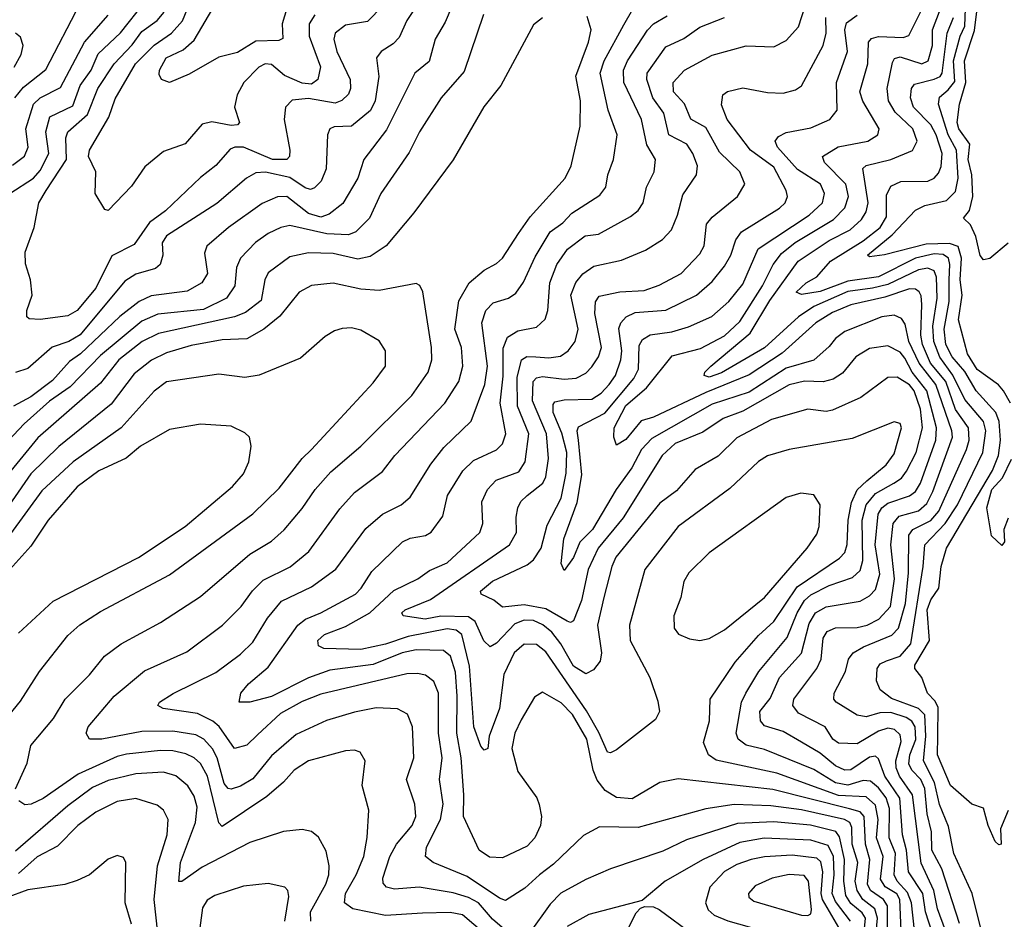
# Model space of a CAD drawing. Extents: x 1308313 to 1441400, y 959662 to 1036319.
# Tile 280 of 656: x 1345478 to 1348673, y 1006151 to 1009068. Entities that reach past the tile are written whole.
import ezdxf

# ---------------------------------------------------------------- set-up
doc = ezdxf.new("R2010")
doc.units = 0

msp = doc.modelspace()

# ---------------------------------------------------------------- linework, layer by layer
at = {"layer": '0CON10XD'}
for points in [[(1346898.9, 1009155), (1346859.2, 1009060.8), (1346826.6, 1009005), (1346807, 1008933), (1346760.4, 1008895), (1346668.6, 1008711.4), (1346595.3, 1008615), (1346575.7, 1008555), (1346527.3, 1008472.7), (1346482.5, 1008437.5), (1346455, 1008428.1), (1346415, 1008440), (1346345, 1008494.8), (1346315, 1008493.8), (1346265, 1008472.6), (1346155.8, 1008394.2), (1346086.1, 1008333.9), (1346078.2, 1008311.8), (1346087.6, 1008245), (1346069.1, 1008215), (1346021.5, 1008188.5), (1345905, 1008173.4), (1345865.6, 1008154.4), (1345803.7, 1008106.3), (1345675.6, 1007984.4), (1345639.6, 1007960.4), (1345585, 1007898.9), (1345515, 1007845.7), (1345458, 1007815)], [(1346786.4, 1009145), (1346734.4, 1009065.6), (1346709.4, 1009010.6), (1346690, 1008990), (1346651.1, 1008965), (1346636.4, 1008945), (1346644.1, 1008884.1), (1346631.4, 1008805), (1346616.1, 1008773.9), (1346555, 1008723.6), (1346498.7, 1008721.3), (1346484.4, 1008715), (1346476.9, 1008695), (1346472.9, 1008585), (1346456.1, 1008545), (1346435, 1008523.4), (1346421.7, 1008518.3), (1346405, 1008523.3), (1346355, 1008556.9), (1346275.6, 1008574.4), (1346245, 1008572.1), (1346214.1, 1008554.1), (1346117.9, 1008472.1), (1345955, 1008367.8), (1345940.6, 1008345), (1345942.5, 1008305), (1345934.5, 1008275), (1345918.6, 1008261.4), (1345855, 1008242.9), (1345819.5, 1008220.5), (1345675, 1008046.9), (1345637.5, 1008025), (1345584, 1008006), (1345505, 1007936.9), (1345465, 1007924.5)], [(1346436.1, 1009083.9), (1346418.1, 1009055), (1346417.6, 1009015), (1346454.2, 1008915.8), (1346445.6, 1008874.4), (1346425, 1008859.8), (1346395, 1008862.5), (1346337.6, 1008887.6), (1346295, 1008922.6), (1346275, 1008925.3), (1346253.9, 1008915), (1346205.5, 1008865), (1346183.6, 1008825), (1346175.5, 1008785), (1346191.1, 1008735), (1346185, 1008727.1), (1346165, 1008724.8), (1346102.3, 1008737.7), (1346070.2, 1008729.8), (1346015, 1008665.4), (1345945, 1008640.5), (1345885, 1008591.1), (1345841.5, 1008528.5), (1345765, 1008450), (1345755, 1008452.5), (1345722.9, 1008505), (1345726, 1008575), (1345701.8, 1008625), (1345705.3, 1008645), (1345767.4, 1008752.6), (1345788.4, 1008811.6), (1345854.3, 1008925), (1345914.5, 1008985.5), (1345971.3, 1009025), (1346006.3, 1009065), (1346039.5, 1009145)], [(1345379.8, 1008165), (1345394.3, 1008275.7), (1345449.2, 1008410.8), (1345446.4, 1008505), (1345523, 1008555), (1345545, 1008579.5), (1345573.5, 1008635), (1345562.9, 1008705), (1345576.6, 1008753.4), (1345651, 1008789), (1345674.6, 1008855), (1345710.6, 1008905), (1345732.7, 1008957.3), (1345805, 1009026.1), (1345884.6, 1009125.4)], [(1345462.2, 1008815), (1345490.8, 1008849.2), (1345563.3, 1008906.7), (1345675, 1009120.8)], [(1346656.6, 1009113.4), (1346607, 1009063), (1346535, 1009050.5), (1346502.4, 1009025), (1346497.5, 1009005), (1346507.3, 1008965), (1346550.2, 1008875), (1346551.4, 1008845), (1346545, 1008826.5), (1346523.3, 1008806.7), (1346502.2, 1008797.8), (1346415, 1008812.7), (1346363, 1008807), (1346340.4, 1008785), (1346336.1, 1008745), (1346355.3, 1008645), (1346354, 1008625), (1346345.5, 1008615), (1346298.8, 1008615), (1346205, 1008655.4), (1346176.2, 1008655), (1346161.5, 1008648.5), (1346114.8, 1008595.2), (1346065, 1008556.2), (1345951.8, 1008448.2), (1345899.2, 1008410.8), (1345850.2, 1008339.8), (1345776.9, 1008303.1), (1345725, 1008197.4), (1345665, 1008125.3), (1345635, 1008107.8), (1345545, 1008096.7), (1345508.8, 1008098.8), (1345501.4, 1008105), (1345501.5, 1008125), (1345518.9, 1008175), (1345514, 1008225), (1345496.8, 1008276.8), (1345496.2, 1008315), (1345525.7, 1008395), (1345540.6, 1008475), (1345564.7, 1008515), (1345630, 1008615), (1345628.4, 1008685), (1345634.9, 1008705.1), (1345698.7, 1008761.3), (1345731.6, 1008845), (1345784.9, 1008925.1), (1345843.2, 1008986.8), (1345875, 1009030), (1345924.6, 1009065.4), (1345947.3, 1009092.7)], [(1348381.6, 1006115), (1348371.6, 1006205), (1348358.5, 1006238.5), (1348325.3, 1006275), (1348315.8, 1006295), (1348319.7, 1006365), (1348299, 1006415), (1348300.1, 1006510.1), (1348289.3, 1006545), (1348265, 1006577), (1348238.8, 1006598.8), (1348215, 1006601.8), (1348165, 1006586.6), (1348125, 1006594.1), (1348055, 1006637.1), (1347895, 1006701.9), (1347835, 1006715.7), (1347809.7, 1006735), (1347802.5, 1006755), (1347820.6, 1006855), (1347834.1, 1006885), (1347876.4, 1006955), (1347968.9, 1007065), (1348000.5, 1007145), (1348024.6, 1007185.4), (1348045, 1007203.6), (1348105, 1007234.1), (1348180.1, 1007259.9), (1348205, 1007282.5), (1348214, 1007315), (1348211.6, 1007445), (1348224.7, 1007495), (1348255, 1007532), (1348314.2, 1007565), (1348338.8, 1007581.2), (1348356, 1007604), (1348386.4, 1007665), (1348408, 1007745), (1348400.7, 1007805), (1348380.7, 1007865), (1348365, 1007884.2), (1348325, 1007909.7), (1348295, 1007908), (1348207, 1007843), (1348115, 1007802.4), (1348095, 1007798.2), (1348035, 1007805.2), (1347918, 1007772), (1347805, 1007712.4), (1347745, 1007653.5), (1347670.2, 1007609.8), (1347609.8, 1007540.2), (1347555, 1007500.9), (1347413, 1007325), (1347399.3, 1007295), (1347373.9, 1007195), (1347353, 1007105), (1347365.8, 1007015), (1347362.1, 1006987.9), (1347340.2, 1006959.8), (1347315, 1006946.7), (1347275, 1006972.5), (1347234, 1007045), (1347205, 1007082.4), (1347175.7, 1007105.7), (1347145, 1007119.7), (1347115, 1007121.5), (1347085, 1007108.9), (1347025, 1007046.2), (1347005, 1007034.7), (1346984.3, 1007054.3), (1346956.7, 1007116.7), (1346935, 1007132), (1346845, 1007134.6), (1346794.4, 1007124.4), (1346723.1, 1007135), (1346718.8, 1007145), (1346729.1, 1007155), (1346811.6, 1007188.4), (1347068, 1007365), (1347090.5, 1007405), (1347088.8, 1007455), (1347094.7, 1007485), (1347104.5, 1007505.5), (1347124.5, 1007525.5), (1347176.1, 1007565), (1347185, 1007585.8), (1347194.2, 1007645.8), (1347187.1, 1007725), (1347142.2, 1007832.2), (1347144.4, 1007895.6), (1347155, 1007906.9), (1347175, 1007911.5), (1347245, 1007902.8), (1347283.8, 1007906.2), (1347315, 1007922.4), (1347335, 1007942.5), (1347356.5, 1007975), (1347365.9, 1008005), (1347344.5, 1008115.5), (1347346.4, 1008153.6), (1347358.4, 1008171.6), (1347425, 1008185.7), (1347505, 1008190.7), (1347552.8, 1008207.2), (1347625, 1008245.3), (1347685, 1008309.6), (1347699.3, 1008335), (1347707.1, 1008405), (1347725, 1008427.8), (1347807.3, 1008495), (1347830.9, 1008535), (1347814.6, 1008575), (1347748.6, 1008638.6), (1347705, 1008719.2), (1347655.6, 1008745.6), (1347635.6, 1008795.6), (1347600, 1008835), (1347598.2, 1008865), (1347635.5, 1008904.5), (1347725, 1008953.7), (1347835, 1008984.1), (1347925, 1008980), (1347965, 1009001.2), (1348005.2, 1009044.8), (1348027.7, 1009115)], [(1346983.4, 1009085), (1346920.1, 1008899.9), (1346845.4, 1008815), (1346775.3, 1008705), (1346741.9, 1008638.1), (1346650.3, 1008505), (1346613.5, 1008425), (1346569.5, 1008380.5), (1346545, 1008370.7), (1346475, 1008374.3), (1346355, 1008401.1), (1346325.2, 1008394.8), (1346285, 1008375.3), (1346243.9, 1008346.1), (1346195, 1008295.5), (1346181.9, 1008265), (1346176.8, 1008205), (1346149.4, 1008165), (1346075, 1008128.5), (1345926.9, 1008113.1), (1345875, 1008090.7), (1345740.2, 1007979.8), (1345642.4, 1007877.6), (1345575, 1007830.9), (1345492.6, 1007757.4), (1345425, 1007685.9)], [(1345455, 1008596.7), (1345493.8, 1008626.2), (1345506, 1008655), (1345498.6, 1008715), (1345523, 1008795), (1345544.5, 1008815.5), (1345611.4, 1008848.6), (1345688.5, 1008995), (1345765, 1009082.8)], [(1347075, 1006097.7), (1347012, 1006152), (1346966.6, 1006205), (1346935, 1006221.9), (1346885, 1006236.8), (1346775, 1006255.7), (1346695, 1006248.4), (1346668.1, 1006255), (1346658.2, 1006268.2), (1346656.5, 1006285), (1346678.8, 1006355), (1346701.1, 1006395), (1346752.2, 1006455), (1346764, 1006485), (1346760.4, 1006525), (1346733.4, 1006605), (1346756.9, 1006675), (1346752.8, 1006775), (1346736.3, 1006816.3), (1346704.2, 1006834.2), (1346635, 1006837.3), (1346565, 1006823.1), (1346473.8, 1006796.2), (1346375, 1006750.6), (1346295, 1006681.6), (1346235, 1006606.7), (1346195, 1006582.4), (1346165, 1006573.7), (1346155, 1006575.8), (1346142.1, 1006592.1), (1346118.8, 1006675), (1346104.3, 1006704.3), (1346075.8, 1006735.8), (1346049.9, 1006749.9), (1345975, 1006761.2), (1345875, 1006760.2), (1345745, 1006734.8), (1345704.8, 1006734.8), (1345694.5, 1006755), (1345700.5, 1006775), (1345785, 1006874.6), (1345883.4, 1006956.6), (1346021.2, 1007018.8), (1346136.4, 1007105), (1346197.2, 1007165), (1346233.3, 1007216.7), (1346268.6, 1007251.4), (1346355.8, 1007294.2), (1346416.6, 1007343.4), (1346517.3, 1007482.7), (1346564.4, 1007535.6), (1346655, 1007603.8), (1346695.4, 1007655), (1346858, 1007825), (1346902.7, 1007895), (1346915.7, 1007945), (1346911.5, 1008005), (1346890, 1008065), (1346903.1, 1008156.9), (1346936.9, 1008215), (1346985, 1008256.6), (1347025, 1008277.3), (1347044.6, 1008295), (1347097.3, 1008375), (1347135, 1008429.6), (1347248.5, 1008555), (1347267.5, 1008595), (1347297.1, 1008722.9), (1347297.6, 1008805), (1347283.2, 1008885), (1347324.1, 1008995), (1347332.3, 1009035), (1347319.3, 1009079.3)], [(1348250, 1006030), (1348261.1, 1006155), (1348253.3, 1006185), (1348213.9, 1006215), (1348195.3, 1006245), (1348189.5, 1006275), (1348198.2, 1006335), (1348179.7, 1006395), (1348178.6, 1006448.6), (1348171.2, 1006465), (1348154.6, 1006474.6), (1348015, 1006505.8), (1347915, 1006519), (1347796.1, 1006523.9), (1347705, 1006509.4), (1347485, 1006449.3), (1347359.2, 1006450.8), (1347307.2, 1006422.8), (1347210.5, 1006329.5), (1347165, 1006295.3), (1347117.7, 1006252.3), (1347055, 1006211.8), (1347035, 1006219.2), (1346930.4, 1006290.4), (1346819.4, 1006335), (1346795.4, 1006355), (1346798.2, 1006385), (1346844.1, 1006475), (1346852.6, 1006525), (1346840.6, 1006605), (1346849.1, 1006675), (1346836.8, 1006755), (1346836.7, 1006885), (1346821.9, 1006921.9), (1346795, 1006942.7), (1346768.6, 1006948.6), (1346735, 1006946.8), (1346455, 1006881.1), (1346395, 1006857), (1346325, 1006818.1), (1346250.2, 1006749.8), (1346215, 1006716.4), (1346175, 1006704.6), (1346125.9, 1006775.9), (1346105, 1006793.4), (1346055, 1006818.2), (1345944.2, 1006835), (1345927.1, 1006845), (1345932.2, 1006855), (1345976.1, 1006883.9), (1346115, 1006951.8), (1346195, 1007011.1), (1346235, 1007050.4), (1346282.6, 1007127.4), (1346327.6, 1007182.4), (1346425, 1007229.7), (1346503.7, 1007286.3), (1346601.3, 1007418.7), (1346655, 1007465.4), (1346715.6, 1007495), (1346745, 1007520), (1346812.7, 1007627.3), (1346855, 1007680.7), (1346943.3, 1007766.7), (1346987.5, 1007885), (1346995.8, 1007945), (1346977.5, 1008085), (1346990.3, 1008125), (1347015, 1008150.7), (1347064.3, 1008165.7), (1347088.2, 1008181.8), (1347112.8, 1008217.2), (1347150.4, 1008299.6), (1347199.1, 1008380.9), (1347240.6, 1008409.4), (1347269.4, 1008440.6), (1347360.5, 1008499.5), (1347380, 1008525), (1347386.7, 1008565), (1347405.3, 1008614.7), (1347416.4, 1008695), (1347387.3, 1008775), (1347362, 1008895), (1347374.5, 1008935), (1347438.5, 1009051.5), (1347467.2, 1009102.8)], [(1346344.8, 1009105.2), (1346330, 1009055), (1346332.5, 1009007.5), (1346319.1, 1009000.9), (1346245, 1008999.1), (1346185, 1008961.9), (1346125, 1008947.1), (1346027.9, 1008892.1), (1345965, 1008864.4), (1345938.8, 1008875), (1345930.5, 1008890.5), (1345932, 1008905), (1345954.2, 1008944.2), (1346009, 1008971), (1346045, 1009002.1), (1346104.8, 1009105)], [(1348293.9, 1006015), (1348294.2, 1006195), (1348280.6, 1006215), (1348238.6, 1006245), (1348229.5, 1006265), (1348236.6, 1006345), (1348222.8, 1006395), (1348218.1, 1006485), (1348205, 1006499.6), (1348170.1, 1006509.9), (1347921.7, 1006571.7), (1347615, 1006606.7), (1347555, 1006594.6), (1347465, 1006542.2), (1347415, 1006546.2), (1347378.4, 1006568.4), (1347352.3, 1006602.3), (1347339.2, 1006635), (1347318, 1006735), (1347271.7, 1006815), (1347235, 1006853.3), (1347175, 1006887.3), (1347148.8, 1006871.2), (1347105, 1006797.5), (1347085, 1006754.4), (1347075.2, 1006705), (1347095, 1006630), (1347156.2, 1006545), (1347163.3, 1006523.3), (1347170.9, 1006485), (1347168.2, 1006455), (1347149.5, 1006415), (1347125, 1006388.2), (1347045, 1006350.5), (1347002.6, 1006352.6), (1346969.6, 1006375), (1346918.7, 1006485), (1346919.8, 1006555), (1346910.6, 1006675), (1346896.7, 1006755), (1346898.1, 1006875), (1346892.3, 1006952.3), (1346876, 1007005), (1346853.1, 1007023.1), (1346765, 1007025.1), (1346719.6, 1007015), (1346625, 1006977.5), (1346485, 1006958.6), (1346415.4, 1006934.6), (1346295, 1006874.1), (1346225, 1006855.3), (1346190, 1006855), (1346196.1, 1006885), (1346220.7, 1006915), (1346285, 1006968.8), (1346380.8, 1007105), (1346405.2, 1007124.8), (1346455.1, 1007144.9), (1346567.5, 1007205), (1346586.8, 1007225), (1346620.8, 1007279.2), (1346720.5, 1007375), (1346745, 1007386.6), (1346794.7, 1007395.3), (1346813.2, 1007406.8), (1346851.6, 1007458.4), (1346866.9, 1007525), (1346916.6, 1007605), (1346951.3, 1007638.7), (1347025, 1007674.1), (1347045, 1007692.7), (1347056.1, 1007725), (1347037.3, 1007825), (1347047.3, 1007912.7), (1347046.9, 1008003.1), (1347061.2, 1008038.8), (1347095, 1008059.5), (1347155, 1008071.3), (1347182.9, 1008097.1), (1347191.6, 1008125), (1347198, 1008215), (1347221, 1008275), (1347255.5, 1008324.5), (1347312.9, 1008367.1), (1347356.7, 1008373.3), (1347460, 1008430), (1347485, 1008450), (1347501.1, 1008475), (1347511.6, 1008525), (1347537.2, 1008575), (1347541.1, 1008615), (1347512.6, 1008662.6), (1347495.6, 1008745), (1347438.8, 1008865), (1347437.1, 1008905), (1347450.4, 1008935), (1347515, 1009034.1), (1347534.9, 1009055.1), (1347579.3, 1009080.7)], [(1347291.2, 1007705), (1347287.4, 1007735), (1347291.9, 1007748.1), (1347377.1, 1007792.9), (1347471.4, 1007905), (1347486.2, 1007935), (1347488.1, 1008011.9), (1347499, 1008031), (1347523.8, 1008046.2), (1347593.9, 1008056.1), (1347648.1, 1008071.9), (1347723.9, 1008106.1), (1347779.4, 1008155), (1347825, 1008210.9), (1347874.6, 1008325.4), (1348040.2, 1008435), (1348082.6, 1008475), (1348089.5, 1008505), (1348076.2, 1008535), (1348002.4, 1008582.4), (1347937.1, 1008655), (1347930, 1008675), (1347940.2, 1008689.8), (1347965, 1008702.7), (1348045, 1008717.4), (1348106.5, 1008745), (1348130.3, 1008775), (1348128.5, 1008865), (1348164.5, 1008965.5), (1348155.9, 1009035), (1348161.4, 1009058.6), (1348195, 1009082.8)], [(1348405.4, 1008144.6), (1348403.3, 1008173.3), (1348396.4, 1008186.4), (1348385, 1008194.3), (1348365.2, 1008195.2), (1348285, 1008168.3), (1348175, 1008143.5), (1348115, 1008119.1), (1348061, 1008085), (1347952.6, 1007987.4), (1347845, 1007916.4), (1347705, 1007859.6), (1347535, 1007779.8), (1347495, 1007767.3), (1347445, 1007707.3), (1347415, 1007688.8), (1347406.2, 1007715), (1347407.1, 1007745), (1347445, 1007817.4), (1347511.8, 1007875), (1347595, 1007978.2), (1347687.4, 1008002.6), (1347765, 1008043.4), (1347815, 1008089.6), (1347888.5, 1008205), (1347923.4, 1008275), (1347950.1, 1008309.9), (1347994.5, 1008345.5), (1348119, 1008421), (1348155, 1008457.8), (1348167.2, 1008495), (1348158.8, 1008535), (1348089.6, 1008605), (1348082.7, 1008625), (1348134.2, 1008655.8), (1348230, 1008675), (1348262.7, 1008695), (1348266.8, 1008715), (1348214.3, 1008804.3), (1348204.4, 1008835), (1348229.8, 1008925), (1348232.3, 1008995), (1348242.5, 1009007.5), (1348265, 1009013.8), (1348345, 1009011.2), (1348362.8, 1009017.2), (1348406.7, 1009103.3)], [(1348693.1, 1007825), (1348670.7, 1007865), (1348654, 1007884), (1348585, 1007934.1), (1348553.2, 1007985), (1348524.4, 1008095), (1348536.1, 1008175), (1348529.3, 1008225), (1348533.5, 1008295), (1348522.9, 1008332.9), (1348495, 1008342.4), (1348419.4, 1008340.6), (1348283.9, 1008306.1), (1348235, 1008298.9), (1348228.9, 1008305), (1348309.3, 1008370.7), (1348385, 1008450.6), (1348414.6, 1008465.4), (1348485, 1008482.3), (1348515, 1008510.9), (1348523.6, 1008555), (1348517.3, 1008645), (1348490.2, 1008695), (1348458.9, 1008795), (1348462.3, 1008817.7), (1348490.5, 1008840.5), (1348512.4, 1008867.6), (1348507.5, 1008935), (1348529.3, 1009015), (1348545, 1009047.5), (1348547.5, 1009105)], [(1348305, 1008615.2), (1348375, 1008644.6), (1348390.5, 1008675), (1348375.6, 1008715), (1348319, 1008769), (1348296.8, 1008805), (1348292.3, 1008845), (1348309.9, 1008930.1), (1348317, 1008943), (1348335, 1008948.3), (1348405, 1008924.8), (1348426.2, 1008935), (1348439.7, 1008985), (1348439.4, 1009035), (1348462.7, 1009095)], [(1348685, 1008343.3), (1348626.1, 1008293.9), (1348605, 1008290), (1348594.2, 1008304.2), (1348580, 1008365), (1348562.7, 1008402.7), (1348540, 1008425), (1348559.8, 1008450.2), (1348570.6, 1008495), (1348567, 1008565), (1348556, 1008615), (1348561.1, 1008665), (1348524.9, 1008715), (1348520.4, 1008735), (1348527.2, 1008795), (1348548.4, 1008865), (1348543.2, 1008935), (1348576.7, 1009033.3), (1348585, 1009103.3)], [(1347175, 1009074.3), (1347145, 1009052), (1347039.1, 1008855), (1346984.3, 1008785.7), (1346885, 1008614.3), (1346757.6, 1008442.4), (1346666.9, 1008335), (1346615, 1008300.6), (1346575, 1008292), (1346495, 1008309.8), (1346415, 1008312.5), (1346355, 1008299.7), (1346285, 1008247.9), (1346274.3, 1008225), (1346261.7, 1008158.3), (1346210.9, 1008119.1), (1346175, 1008105.2), (1345928.9, 1008051.1), (1345875.3, 1008025), (1345799.8, 1007965), (1345740.7, 1007889.3), (1345537.8, 1007712.2), (1345449.6, 1007605)], [(1348338.2, 1006115), (1348333.6, 1006215), (1348323.9, 1006233.9), (1348286.7, 1006256.7), (1348271.2, 1006281.2), (1348279.5, 1006355), (1348258.6, 1006415), (1348263.1, 1006475), (1348255, 1006521.2), (1348225, 1006548.8), (1348135, 1006553), (1347935, 1006624.6), (1347737.7, 1006667.7), (1347713.3, 1006685), (1347696.8, 1006725), (1347716.2, 1006795), (1347718.5, 1006865), (1347800, 1006985), (1347875, 1007071.8), (1347925, 1007116.5), (1348000.7, 1007229.3), (1348138.2, 1007321.8), (1348155, 1007340.4), (1348163.5, 1007366.5), (1348165.9, 1007445), (1348177.4, 1007502.6), (1348196, 1007544), (1348226.7, 1007573.3), (1348289.3, 1007625), (1348315, 1007660.6), (1348339.1, 1007745), (1348335, 1007759.2), (1348315, 1007764.3), (1348179.3, 1007710.7), (1347975, 1007674.7), (1347905, 1007653.9), (1347875, 1007635.4), (1347782.1, 1007547.9), (1347615, 1007424.5), (1347506.6, 1007285), (1347456.6, 1007105), (1347459.1, 1007055), (1347522.7, 1006935), (1347548.3, 1006858.3), (1347554.4, 1006825), (1347540.7, 1006799.3), (1347415, 1006700.5), (1347395, 1006691.1), (1347385, 1006693.3), (1347357.2, 1006757.2), (1347317, 1006827), (1347185, 1007018), (1347155, 1007042.5), (1347115, 1007042.9), (1347082.3, 1007015), (1347049.1, 1006945), (1347034.7, 1006835), (1347001.2, 1006745), (1346997.5, 1006705), (1346985, 1006700), (1346975, 1006712.5), (1346952.3, 1006775), (1346938, 1006972), (1346912.9, 1007075), (1346895, 1007089.3), (1346865, 1007093), (1346738.3, 1007068.3), (1346665, 1007043.8), (1346585, 1007026.4), (1346465, 1007029.8), (1346447.5, 1007037.5), (1346445.3, 1007055), (1346467.5, 1007075), (1346535, 1007100.2), (1346614.8, 1007145), (1346692.6, 1007217.4), (1346770.5, 1007255), (1346807.5, 1007282.5), (1346865, 1007307.4), (1346971.5, 1007405), (1346980.8, 1007435), (1346977.6, 1007505), (1346996, 1007545), (1347024.5, 1007575.5), (1347097.5, 1007602.5), (1347118.7, 1007635), (1347130.6, 1007725), (1347093.6, 1007815), (1347092.3, 1007907.7), (1347106.5, 1007965), (1347124.2, 1007975.8), (1347153.3, 1007975), (1347195, 1007971.9), (1347233, 1007977), (1347258, 1007995), (1347281.1, 1008025), (1347290, 1008065), (1347266.8, 1008175), (1347283.3, 1008216.7), (1347305, 1008243.9), (1347341.1, 1008268.9), (1347431.3, 1008288.7), (1347509.1, 1008320.9), (1347564.3, 1008355.7), (1347593.4, 1008386.6), (1347613.1, 1008435), (1347629.4, 1008500.6), (1347674.6, 1008565), (1347677.8, 1008595), (1347662.5, 1008635), (1347642.5, 1008665), (1347584.2, 1008695), (1347568.5, 1008765), (1347532.4, 1008815), (1347513.3, 1008875), (1347514, 1008895), (1347575, 1008980.8), (1347632.7, 1009007.3), (1347685.5, 1009044.5), (1347765, 1009075.9)], [(1348350.6, 1007970.6), (1348335, 1007990.2), (1348295, 1008010.5), (1348235, 1008002.5), (1348191.1, 1007975), (1348147.8, 1007922.2), (1348117.6, 1007902.4), (1348085.5, 1007894.5), (1348025, 1007896.1), (1347975, 1007884.8), (1347825, 1007798.6), (1347761.3, 1007775), (1347695, 1007731), (1347605, 1007693.9), (1347562.7, 1007655), (1347436.6, 1007453.4), (1347355, 1007354.2), (1347323.2, 1007285), (1347301.2, 1007185), (1347275, 1007119.4), (1347265, 1007113.8), (1347255, 1007117.9), (1347185, 1007157.6), (1347115, 1007170.9), (1347045, 1007163.8), (1347016.5, 1007186.5), (1346975.6, 1007205), (1346973.9, 1007215), (1347011.9, 1007248.1), (1347125, 1007300.6), (1347145, 1007316.5), (1347170, 1007355), (1347190.3, 1007429.7), (1347235, 1007516.4), (1347251.8, 1007598.2), (1347253.2, 1007665), (1347237.3, 1007727.3), (1347209, 1007795), (1347209.1, 1007820.9), (1347215, 1007828.7), (1347244.8, 1007835.2), (1347335, 1007837.6), (1347365, 1007857.7), (1347391, 1007885), (1347411.7, 1007915), (1347429.3, 1007965), (1347432.3, 1007995), (1347422.7, 1008067.3), (1347428.4, 1008085), (1347446.2, 1008105), (1347475, 1008119.2), (1347575, 1008126), (1347674.5, 1008175.5), (1347725, 1008219.1), (1347765, 1008269.2), (1347785.7, 1008305), (1347801.6, 1008355), (1347820, 1008380), (1347943.2, 1008456.8), (1347961.8, 1008475), (1347969.3, 1008495), (1347964.7, 1008515), (1347925, 1008590.3), (1347849.5, 1008645), (1347773.5, 1008745), (1347755, 1008792.5), (1347760, 1008825), (1347775, 1008835.6), (1347825, 1008847.3), (1347905, 1008832), (1347955, 1008830.4), (1347995, 1008840.9), (1348015, 1008854.4), (1348085.2, 1008985), (1348094.4, 1009025), (1348094, 1009076)], [(1348685.7, 1006504.3), (1348660, 1006445), (1348662.5, 1006395), (1348655, 1006392.9), (1348643.7, 1006403.7), (1348620, 1006455), (1348605, 1006511.2), (1348567.5, 1006525), (1348498.8, 1006585), (1348456.6, 1006685), (1348457.3, 1006745), (1348458, 1006838), (1348448.2, 1006858.2), (1348423.3, 1006885), (1348405.3, 1006935), (1348383.1, 1006965), (1348383.1, 1006975), (1348430.2, 1007055), (1348422.6, 1007155), (1348435, 1007187.2), (1348460.3, 1007225), (1348468.1, 1007295), (1348485.3, 1007355), (1348635, 1007606.8), (1348654.1, 1007655), (1348660.6, 1007705), (1348655.8, 1007765), (1348645.8, 1007795), (1348581.1, 1007865), (1348545, 1007927.9), (1348503.2, 1007975), (1348483.2, 1008015), (1348477.7, 1008065), (1348493.9, 1008155), (1348493.8, 1008225), (1348496.6, 1008275), (1348491.5, 1008295), (1348475, 1008307.1), (1348445, 1008308.8), (1348384.8, 1008295.2), (1348265, 1008234.4), (1348165, 1008220.5), (1348075, 1008187.3), (1348015, 1008177.5), (1347998.1, 1008185), (1348029.7, 1008215), (1348064.7, 1008235), (1348108.6, 1008285), (1348215, 1008351.7), (1348270.6, 1008395), (1348290.7, 1008429.3), (1348290.3, 1008499.7), (1348305, 1008528.9), (1348336.8, 1008543.2), (1348425.2, 1008544.8), (1348445, 1008554.6), (1348459.3, 1008570.7), (1348467.6, 1008592.4), (1348471.4, 1008635), (1348452.1, 1008695), (1348435, 1008727), (1348378.5, 1008785), (1348368.3, 1008815), (1348372.2, 1008845), (1348381.2, 1008858.8), (1348445, 1008875.4), (1348465, 1008884.2), (1348471.3, 1008895), (1348487, 1009025), (1348508.4, 1009075)], [(1345460.5, 1008915), (1345483.5, 1008955), (1345490, 1008985), (1345481.6, 1009011.6), (1345465, 1009024.6)], [(1348603.5, 1006095), (1348568.4, 1006235), (1348509.4, 1006365), (1348491.7, 1006451.7), (1348463, 1006523), (1348446.4, 1006595), (1348411.2, 1006665), (1348418.2, 1006745), (1348414.7, 1006814.7), (1348395, 1006835.1), (1348307.3, 1006867.3), (1348270, 1006895), (1348257.7, 1006925), (1348260.3, 1006965), (1348270.6, 1006979.4), (1348291, 1006989), (1348335, 1007004.8), (1348370.1, 1007045), (1348409.4, 1007295), (1348414.9, 1007365), (1348481.4, 1007435), (1348521.1, 1007495), (1348603.2, 1007665), (1348613, 1007735), (1348605.7, 1007765.7), (1348545, 1007836.3), (1348506.1, 1007916.1), (1348464.2, 1007974.2), (1348444.1, 1008025), (1348441, 1008075), (1348455.1, 1008165.1), (1348453.1, 1008233.1), (1348445, 1008254.2), (1348425, 1008262.7), (1348395, 1008257.8), (1348295, 1008209.6), (1348245, 1008197.7), (1348165, 1008186.5), (1348055, 1008137.9), (1348004.8, 1008105.2), (1347895, 1008003.9), (1347755, 1007922.8), (1347715, 1007909.4), (1347699.5, 1007915), (1347701.5, 1007925), (1347720.9, 1007945), (1347848, 1008052), (1347911.7, 1008158.3), (1348004.3, 1008285), (1348105, 1008352.1), (1348173.3, 1008386.7), (1348209.3, 1008420.7), (1348224.8, 1008445), (1348231.1, 1008475), (1348214.4, 1008585.6), (1348225, 1008595.8), (1348305, 1008615.2)], [(1345464.5, 1006574.5), (1345503, 1006657), (1345514.2, 1006715), (1345587.7, 1006802.3), (1345626, 1006865), (1345705, 1006943.8), (1345753.3, 1007005), (1345808.1, 1007045), (1345935, 1007113.8), (1346065, 1007198.2), (1346225.2, 1007334.8), (1346295, 1007377.8), (1346336.3, 1007413.7), (1346395, 1007483.8), (1346436.6, 1007545), (1346487.9, 1007602.1), (1346585, 1007685.3), (1346750.5, 1007849.5), (1346804.1, 1007925), (1346815.3, 1007965), (1346814.3, 1008005), (1346786.4, 1008186.4), (1346776.7, 1008206.7), (1346765, 1008212.5), (1346645, 1008190.3), (1346585, 1008194.8), (1346495, 1008213.7), (1346425, 1008206.6), (1346384.8, 1008185.2), (1346322.7, 1008107.3), (1346270.9, 1008065), (1346215, 1008033.8), (1346135, 1008030), (1346035, 1008011.7), (1345955, 1007988.3), (1345905.9, 1007964.1), (1345850.3, 1007919.7), (1345775, 1007821.4), (1345605.8, 1007684.2), (1345515, 1007596), (1345402.3, 1007435)], [(1348527.7, 1006137.7), (1348470.3, 1006315), (1348437.9, 1006375), (1348436.8, 1006435), (1348423.1, 1006493.1), (1348414.7, 1006575), (1348402.1, 1006605), (1348373.3, 1006635), (1348363.6, 1006655), (1348366.1, 1006685), (1348385.3, 1006734.7), (1348383.3, 1006775), (1348373.2, 1006793.2), (1348355, 1006805.6), (1348305, 1006821.3), (1348268.8, 1006821.2), (1348225, 1006807.6), (1348195, 1006813.6), (1348127.3, 1006855), (1348119.6, 1006865), (1348120.7, 1006885), (1348157.4, 1006955), (1348167.8, 1006995), (1348182.3, 1007015), (1348216.2, 1007035), (1348307.6, 1007072.4), (1348329.5, 1007095), (1348352.3, 1007175), (1348361.6, 1007275), (1348363.5, 1007396.5), (1348375.8, 1007415), (1348435, 1007444.6), (1348460.5, 1007475), (1348550.6, 1007675), (1348558.9, 1007705), (1348556.6, 1007745), (1348514.1, 1007804.1), (1348483.5, 1007895), (1348433.5, 1007955), (1348407.7, 1008015), (1348401.6, 1008045), (1348405.4, 1008144.6)], [(1348481.9, 1006115), (1348455.6, 1006185), (1348444.3, 1006244.3), (1348402.8, 1006332.8), (1348374.7, 1006555), (1348332.8, 1006615), (1348321.9, 1006641.9), (1348321.2, 1006665), (1348338.3, 1006728.3), (1348335, 1006749.6), (1348317, 1006767), (1348295, 1006771.4), (1348265, 1006761.8), (1348195, 1006720.4), (1348135, 1006722.3), (1348116.9, 1006735), (1348091.3, 1006775), (1348005, 1006820), (1347987.1, 1006845), (1347990, 1006865), (1348065, 1006964), (1348079, 1006995), (1348085, 1007062.9), (1348098.7, 1007085), (1348125, 1007096.5), (1348195, 1007097.7), (1348228.2, 1007105), (1348265.8, 1007124.2), (1348303.2, 1007165), (1348317, 1007255), (1348304.6, 1007365), (1348312.7, 1007435), (1348331.7, 1007458.3), (1348395, 1007475.4), (1348421, 1007499), (1348441.3, 1007538.7), (1348504.3, 1007715), (1348502.4, 1007735), (1348451.2, 1007885), (1348396.4, 1007955), (1348363, 1008025), (1348351.6, 1008081.6), (1348339, 1008099), (1348315, 1008110.2), (1348275, 1008104.8), (1348155, 1008057.7), (1348124.7, 1008035), (1348105, 1008008.7), (1348055.4, 1007964.6), (1347965, 1007938.5), (1347845, 1007860.9), (1347725, 1007821.6), (1347529.6, 1007710.4), (1347495.4, 1007674.6), (1347464.1, 1007615), (1347413.4, 1007545), (1347336.3, 1007415), (1347296.1, 1007373.9), (1347275, 1007324), (1347245, 1007282.5), (1347235.4, 1007305.4), (1347244, 1007385), (1347286.7, 1007503.3), (1347302.5, 1007592.5), (1347291.2, 1007705)], [(1345409.1, 1006770.9), (1345481.2, 1006858.8), (1345543.1, 1006955), (1345635, 1007071.8), (1345673.6, 1007106.4), (1345740.9, 1007149.1), (1345965, 1007268), (1346234.4, 1007465.6), (1346320.5, 1007549.5), (1346394.8, 1007645.2), (1346425.2, 1007674.8), (1346625, 1007890.6), (1346665.6, 1007945), (1346665.6, 1007995), (1346645, 1008027.5), (1346585, 1008061.1), (1346555, 1008069.4), (1346525, 1008066.9), (1346500.2, 1008059.8), (1346469.3, 1008040.7), (1346389.2, 1007970.8), (1346255, 1007915.3), (1346208.5, 1007908.5), (1346125, 1007919.1), (1345955, 1007894.6), (1345915, 1007863.9), (1345807.6, 1007745), (1345652.4, 1007635), (1345549.9, 1007540.1), (1345448.4, 1007401.6)], [(1348440.2, 1006105), (1348416.8, 1006175), (1348408.6, 1006235), (1348362.1, 1006305), (1348355.9, 1006375), (1348342.2, 1006425), (1348334.4, 1006544.4), (1348285.6, 1006615), (1348265, 1006671.5), (1348255, 1006679.7), (1348235, 1006677.1), (1348175, 1006635.5), (1348155, 1006634.5), (1348125, 1006649.2), (1348075, 1006689.8), (1348015.4, 1006725.4), (1347955, 1006760.4), (1347895, 1006778.8), (1347881.6, 1006795), (1347880, 1006825), (1347912.8, 1006867.2), (1347943.9, 1006935), (1348015.4, 1007014.6), (1348040, 1007110), (1348060, 1007145), (1348095, 1007164.5), (1348205, 1007182.6), (1348235, 1007200.5), (1348255, 1007220.9), (1348269.1, 1007270.9), (1348253.8, 1007365), (1348263.7, 1007465), (1348275.2, 1007485), (1348295, 1007501.1), (1348365, 1007523.9), (1348385, 1007538), (1348401, 1007565), (1348451, 1007705), (1348453.1, 1007745), (1348421.2, 1007865), (1348373.9, 1007925), (1348350.6, 1007970.6)], [(1345475, 1007079.5), (1345587.3, 1007182.7), (1345864.4, 1007324.4), (1346015, 1007425.3), (1346168.9, 1007555), (1346205, 1007595.8), (1346222.2, 1007635), (1346229.2, 1007685), (1346224.2, 1007714.2), (1346208.7, 1007728.7), (1346165, 1007750.6), (1346065, 1007757.1), (1345965, 1007739.5), (1345870.6, 1007685), (1345823.8, 1007646.2), (1345735, 1007605.7), (1345665, 1007553.7), (1345570.6, 1007445), (1345515, 1007361.1), (1345446.7, 1007285)], [(1348685, 1007452.5), (1348671.4, 1007415), (1348673.3, 1007375), (1348665, 1007363.3), (1348630.8, 1007395), (1348615.8, 1007485), (1348632.3, 1007545), (1348667.4, 1007582.6), (1348696.5, 1007643.5)], [(1347685, 1007055.5), (1347715, 1007061.8), (1347765, 1007089.6), (1347895, 1007194.2), (1348033.8, 1007355), (1348065, 1007400), (1348071.8, 1007425), (1348075.6, 1007495), (1348055, 1007527.5), (1348013, 1007533), (1347965, 1007519.4), (1347715, 1007340), (1347649.1, 1007275), (1347633, 1007247), (1347622.9, 1007195), (1347600.4, 1007135), (1347601.5, 1007095), (1347615.5, 1007075.5), (1347651.1, 1007061.1), (1347685, 1007055.5)], [(1347055, 1006047.3), (1346915, 1006165.2), (1346875, 1006172.8), (1346785, 1006171.4), (1346665, 1006164), (1346559.2, 1006185), (1346532.5, 1006205), (1346535.2, 1006235), (1346570.2, 1006295), (1346594.8, 1006355), (1346606.1, 1006416.1), (1346610.8, 1006505), (1346590, 1006585), (1346599.4, 1006665), (1346583.2, 1006693.2), (1346565, 1006700), (1346535, 1006697.5), (1346415, 1006664.7), (1346368.9, 1006635), (1346334.5, 1006595.5), (1346280.8, 1006549.2), (1346135, 1006452.1), (1346125, 1006463.8), (1346087.4, 1006615), (1346065, 1006656.8), (1346045, 1006675.2), (1346018, 1006688), (1345975, 1006697.9), (1345935, 1006698.7), (1345825, 1006687.2), (1345795, 1006678.7), (1345668, 1006622), (1345555, 1006542.7), (1345516.2, 1006525), (1345495, 1006521.9), (1345475.6, 1006535.6)], [(1346334, 1006436), (1346225, 1006400), (1346070.2, 1006319.8), (1346005, 1006274.2), (1345995, 1006273.3), (1346000, 1006335), (1346049, 1006465), (1346053.8, 1006515), (1346045, 1006550), (1346023.8, 1006583.8), (1345985, 1006616.2), (1345945, 1006628.7), (1345855, 1006623), (1345765, 1006601.2), (1345715, 1006578.3), (1345635, 1006519.4), (1345465, 1006371.6)], [(1345926.3, 1006106.3), (1345914.5, 1006215), (1345925.8, 1006325), (1345957.3, 1006425), (1345960.3, 1006475), (1345945.5, 1006505), (1345925, 1006521.5), (1345855, 1006542.8), (1345795, 1006532.9), (1345725, 1006498.8), (1345666.6, 1006455), (1345601.2, 1006388.8), (1345535, 1006353.5), (1345475, 1006300)], [(1348212.8, 1006055), (1348222, 1006155), (1348212.2, 1006172.2), (1348175, 1006202.8), (1348158.8, 1006228.8), (1348152.6, 1006275), (1348154.9, 1006345.1), (1348138.2, 1006418.2), (1348126.3, 1006436.3), (1348044, 1006456), (1347925, 1006466.9), (1347807.8, 1006462.2), (1347641.4, 1006408.6), (1347565, 1006372.4), (1347395, 1006314.6), (1347315, 1006280), (1347234.3, 1006235.7), (1347199.8, 1006200.2), (1347130.9, 1006105)], [(1346423.1, 1006145), (1346422, 1006175), (1346471.7, 1006265), (1346481.8, 1006295), (1346482.2, 1006325), (1346472.3, 1006372.3), (1346447.6, 1006417.6), (1346425, 1006435.7), (1346395, 1006442.2), (1346334, 1006436)], [(1348174.2, 1006145), (1348125, 1006209.3), (1348114.9, 1006235), (1348121.1, 1006295), (1348118.4, 1006355), (1348100.9, 1006390.9), (1348045, 1006408.1), (1347894.3, 1006414.3), (1347815, 1006399.8), (1347695.4, 1006345), (1347572.2, 1006275), (1347497.9, 1006212.1), (1347325, 1006166.8), (1347255, 1006127.5)], [(1345840.7, 1006135), (1345820.8, 1006205), (1345822.5, 1006335), (1345815, 1006351.2), (1345795, 1006358), (1345765, 1006345.8), (1345705, 1006295.6), (1345665, 1006277.1), (1345625, 1006264), (1345505, 1006246.5), (1345435, 1006220.4)], [(1348075, 1006041.4), (1348095, 1006042.5), (1348111.4, 1006055), (1348123.9, 1006076.1), (1348135.6, 1006125), (1348082.6, 1006215), (1348078.6, 1006235), (1348084.5, 1006305), (1348077.4, 1006337.4), (1348065, 1006349.8), (1347985, 1006359.3), (1347895, 1006354.1), (1347851.4, 1006345), (1347805, 1006329), (1347765, 1006306.2), (1347717.1, 1006255), (1347703.3, 1006205), (1347711.8, 1006181.8), (1347731.5, 1006165), (1347776, 1006146), (1347922.2, 1006105), (1348005, 1006062.4), (1348075, 1006041.4)], [(1346338.3, 1006145), (1346352, 1006225), (1346348.5, 1006245), (1346339.2, 1006255), (1346285, 1006267.5), (1346205, 1006258.8), (1346111.4, 1006228.6), (1346087.2, 1006212.8), (1346071.8, 1006188.2), (1346055.9, 1006075)], [(1348035, 1006163.2), (1348045, 1006169.2), (1348047.2, 1006182.8), (1348037.5, 1006275), (1348023.3, 1006293.3), (1347975, 1006297), (1347920, 1006285), (1347865, 1006259.3), (1347842.5, 1006235), (1347843.5, 1006223.5), (1347860.4, 1006210.4), (1348015, 1006164.2), (1348035, 1006163.2)], [(1347448.9, 1006115), (1347478, 1006172), (1347492.2, 1006187.8), (1347507.1, 1006192.9), (1347535, 1006191.5), (1347552.7, 1006182.7), (1347665, 1006101)]]:
    msp.add_lwpolyline(points, dxfattribs=at)

doc.saveas('drawing.dxf')
